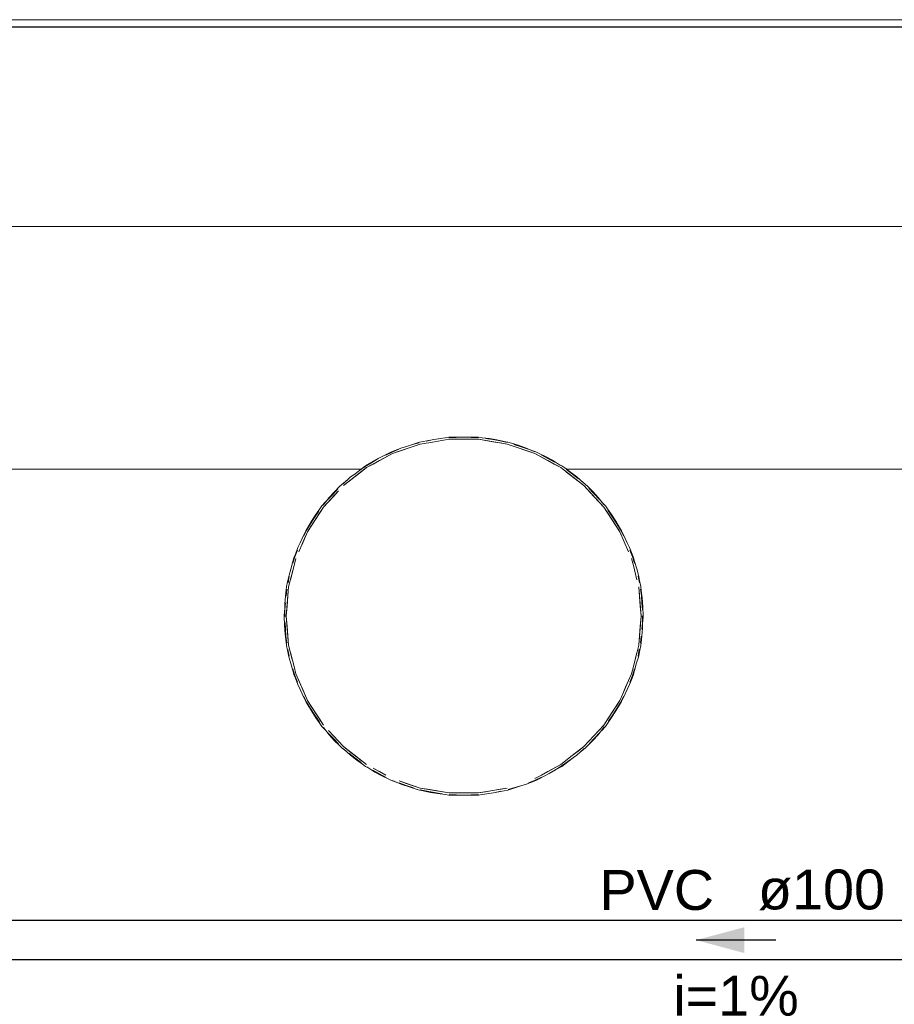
# Model space of a CAD drawing. Header units: millimetres. Extents: x 321 to 585, y -277 to 9.
# Tile 974 of 1056: x 347.47 to 351.86, y -2.27 to 2.66. Entities that reach past the tile are written whole.
import ezdxf

# ---------------------------------------------------------------- set-up
doc = ezdxf.new("R2010")
doc.units = ezdxf.units.MM
doc.header["$MEASUREMENT"] = 0
doc.linetypes.add('NULL', pattern=[0])
for name, color, linetype, lineweight in [('IFC-Elemento de mobília-Contorno', 152, 'Continuous', 5), ('IFC-Laje-Contorno', 134, 'Continuous', 5), ('IFC-Parede padrão-Contorno', 44, 'Continuous', 5), ('TQ-Condutos', 3, 'Continuous', 25), ('TQ-Sentido conduto', 9, 'Continuous', 30), ('TQ-Textos conduto', 7, 'Continuous', 9)]:
    doc.layers.add(name, color=color, linetype=linetype, lineweight=lineweight)
doc.styles.add('Arial', font='arial.ttf')

msp = doc.modelspace()

# ---------------------------------------------------------------- hatches: boundary and pattern name
at = {"layer": 'TQ-Sentido conduto', "linetype": 'Continuous'}
msp.add_hatch(color=7, dxfattribs=at).paths.add_polyline_path([(350.8633, -1.9505), (351.1047, -2.0153), (351.1047, -1.8858)])

# ---------------------------------------------------------------- linework, layer by layer
at = {"layer": 'IFC-Elemento de mobília-Contorno', "color": 7, "lineweight": 5}
for p, q in [((344.7057, 1.6276), (355.0491, 1.6276)), ((349.4414, 0.5335), (349.4756, 0.5431)), ((349.4414, 0.5335), (349.4756, 0.5431)), ((349.4415, 0.5341), (349.4772, 0.5463)), ((349.4415, 0.5341), (349.4772, 0.5463)), ((349.4417, 0.5341), (349.4772, 0.5463)), ((349.4421, 0.5343), (349.4772, 0.5463)), ((349.4421, 0.5343), (349.4772, 0.5463)), ((349.4772, 0.5463), (349.5141, 0.5525)), ((349.4772, 0.5463), (349.5141, 0.5525)), ((349.4772, 0.5463), (349.514, 0.5525)), ((349.4772, 0.5463), (349.5139, 0.5524)), ((349.4772, 0.5463), (349.5139, 0.5524)), ((349.4798, 0.5362), (349.5522, 0.5482)), ((349.5101, 0.551), (349.549, 0.5591)), ((349.5101, 0.551), (349.549, 0.5591)), ((349.5139, 0.5524), (349.549, 0.5591)), ((349.5139, 0.5524), (349.549, 0.5591)), ((349.549, 0.5591), (349.6053, 0.5683)), ((349.549, 0.5591), (349.6053, 0.5683)), ((349.5522, 0.5482), (349.6247, 0.5603)), ((349.6053, 0.5683), (349.6238, 0.5708)), ((349.6053, 0.5683), (349.6238, 0.5708)), ((349.6238, 0.5708), (349.661, 0.5708)), ((349.6238, 0.5708), (349.661, 0.5708)), ((349.6244, 0.5679), (349.6608, 0.5701)), ((349.6244, 0.5679), (349.6608, 0.5701)), ((349.6247, 0.5603), (349.7716, 0.5603)), ((349.6608, 0.5701), (349.6978, 0.571)), ((349.6608, 0.5701), (349.6978, 0.571)), ((349.661, 0.5708), (349.6978, 0.571)), ((349.661, 0.5708), (349.6978, 0.571)), ((349.6978, 0.571), (349.7349, 0.5701)), ((349.6978, 0.571), (349.7353, 0.5708)), ((349.6978, 0.571), (349.7349, 0.5701)), ((349.6978, 0.571), (349.7353, 0.5708)), ((349.7349, 0.5701), (349.7709, 0.5681)), ((349.7349, 0.5701), (349.7709, 0.5681)), ((349.7353, 0.5708), (349.7725, 0.5708)), ((349.7353, 0.5708), (349.7725, 0.5708)), ((349.7716, 0.5603), (349.844, 0.5482)), ((349.7716, 0.5603), (349.8078, 0.5543)), ((349.7716, 0.5603), (349.9165, 0.5362)), ((349.7725, 0.5708), (349.791, 0.5683)), ((349.7725, 0.5708), (349.791, 0.5683)), ((349.791, 0.5683), (349.8277, 0.5637)), ((349.791, 0.5683), (349.8277, 0.5637)), ((349.8067, 0.5643), (349.8438, 0.5587)), ((349.8067, 0.5643), (349.8438, 0.5587)), ((349.8078, 0.5543), (349.844, 0.5482)), ((349.8277, 0.5637), (349.8646, 0.5576)), ((349.8277, 0.5637), (349.8646, 0.5576)), ((349.8438, 0.5587), (349.8807, 0.5521)), ((349.8438, 0.5587), (349.8807, 0.5521)), ((349.844, 0.5482), (349.8803, 0.5422)), ((349.8646, 0.5576), (349.9009, 0.5499)), ((349.8646, 0.5576), (349.9009, 0.5499)), ((349.8807, 0.5521), (349.9155, 0.544)), ((349.8807, 0.5521), (349.9155, 0.544)), ((349.9009, 0.5499), (349.9191, 0.5463)), ((349.9009, 0.5499), (349.9191, 0.5463)), ((349.9191, 0.5463), (349.9371, 0.5408)), ((349.9191, 0.5463), (349.9371, 0.5408)), ((349.3073, 0.4811), (349.3401, 0.4961)), ((349.3073, 0.4811), (349.3401, 0.4961)), ((349.3196, 0.4896), (349.3366, 0.4981)), ((349.3196, 0.4896), (349.3366, 0.4981)), ((349.3366, 0.4981), (349.3538, 0.5045)), ((349.3366, 0.4981), (349.3538, 0.5045)), ((349.3401, 0.4961), (349.3734, 0.51)), ((349.3401, 0.4961), (349.3734, 0.51)), ((349.3408, 0.4885), (349.4798, 0.5362)), ((349.3408, 0.4885), (349.445, 0.5242)), ((349.3408, 0.4885), (349.4103, 0.5123)), ((349.3408, 0.4885), (349.3756, 0.5004)), ((349.3408, 0.4885), (349.3756, 0.5004)), ((349.3538, 0.5045), (349.3883, 0.5181)), ((349.3538, 0.5045), (349.3883, 0.5181)), ((349.3756, 0.5004), (349.4103, 0.5123)), ((349.3756, 0.5004), (349.4103, 0.5123)), ((349.3883, 0.5181), (349.4071, 0.5226)), ((349.3883, 0.5181), (349.4071, 0.5226)), ((349.4071, 0.5226), (349.4421, 0.5343)), ((349.4071, 0.5226), (349.4421, 0.5343)), ((349.4071, 0.5226), (349.4414, 0.5335)), ((349.4071, 0.5226), (349.4414, 0.5335)), ((349.4103, 0.5123), (349.4798, 0.5362)), ((349.4103, 0.5123), (349.445, 0.5242)), ((349.4103, 0.5123), (349.445, 0.5242)), ((349.445, 0.5242), (349.4798, 0.5362)), ((349.445, 0.5242), (349.4798, 0.5362)), ((349.8803, 0.5422), (349.9165, 0.5362)), ((349.9165, 0.5362), (349.986, 0.5123)), ((349.9165, 0.5362), (349.9512, 0.5242)), ((349.9165, 0.5362), (349.9512, 0.5242)), ((349.9165, 0.5362), (350.0555, 0.4885)), ((349.9165, 0.5362), (350.0207, 0.5004)), ((349.9371, 0.5408), (349.9717, 0.5304)), ((349.9371, 0.5408), (349.9717, 0.5304)), ((349.9499, 0.5348), (349.986, 0.523)), ((349.9499, 0.5348), (349.986, 0.523)), ((349.9512, 0.5242), (350.0207, 0.5004)), ((349.9512, 0.5242), (349.986, 0.5123)), ((349.9717, 0.5304), (350.0079, 0.5181)), ((349.9717, 0.5304), (350.0079, 0.5181)), ((349.986, 0.523), (350.0216, 0.5104)), ((349.986, 0.523), (350.0216, 0.5104)), ((349.986, 0.5123), (350.0207, 0.5004)), ((350.0079, 0.5181), (350.0543, 0.4977)), ((350.0079, 0.5181), (350.0543, 0.4977)), ((350.0207, 0.5004), (350.0555, 0.4885)), ((350.0315, 0.5077), (350.0597, 0.4981)), ((350.0315, 0.5077), (350.0597, 0.4981)), ((350.0315, 0.5077), (350.0597, 0.4981)), ((350.0316, 0.5077), (350.0597, 0.4981)), ((350.0316, 0.5077), (350.0597, 0.4981)), ((350.0597, 0.4981), (350.0765, 0.4897)), ((350.0597, 0.4981), (350.0765, 0.4897)), ((349.2059, 0.4273), (349.2387, 0.445)), ((349.2059, 0.4273), (349.2386, 0.445)), ((349.2059, 0.4273), (349.2386, 0.445)), ((349.2059, 0.4273), (349.2387, 0.445)), ((349.2059, 0.4273), (349.2386, 0.445)), ((349.2116, 0.4185), (349.3408, 0.4885)), ((349.2335, 0.4413), (349.27, 0.4637)), ((349.2335, 0.4413), (349.27, 0.4637)), ((349.2386, 0.445), (349.27, 0.4637)), ((349.2386, 0.445), (349.27, 0.4637)), ((349.2439, 0.436), (349.3085, 0.471)), ((349.2439, 0.436), (349.2762, 0.4535)), ((349.2439, 0.436), (349.2762, 0.4535)), ((349.27, 0.4637), (349.3196, 0.4896)), ((349.27, 0.4637), (349.3196, 0.4896)), ((349.2762, 0.4535), (349.3085, 0.471)), ((349.2762, 0.4535), (349.3085, 0.471)), ((349.3085, 0.471), (349.3408, 0.4885)), ((350.0555, 0.4885), (350.1847, 0.4185)), ((350.0555, 0.4885), (350.1201, 0.4535)), ((350.0555, 0.4885), (350.0878, 0.471)), ((350.0765, 0.4897), (350.1084, 0.474)), ((350.0765, 0.4897), (350.1084, 0.474)), ((350.0864, 0.4824), (350.1205, 0.4646)), ((350.0864, 0.4824), (350.1205, 0.4646)), ((350.0878, 0.471), (350.1524, 0.436)), ((350.0878, 0.471), (350.1201, 0.4535)), ((350.0878, 0.471), (350.1201, 0.4535)), ((350.1084, 0.474), (350.1428, 0.4555)), ((350.1084, 0.474), (350.1428, 0.4555)), ((350.1201, 0.4535), (350.1524, 0.436)), ((350.1201, 0.4535), (350.1524, 0.436)), ((350.1205, 0.4646), (350.1538, 0.4464)), ((350.1205, 0.4646), (350.1538, 0.4464)), ((350.1428, 0.4555), (350.1837, 0.4289)), ((350.1428, 0.4555), (350.1837, 0.4289)), ((347.0165, 0.4103), (349.184, 0.4103)), ((347.0165, 0.4103), (349.1841, 0.4103)), ((349.0957, 0.3283), (349.2116, 0.4185)), ((349.1474, 0.3825), (349.1767, 0.4046)), ((349.1474, 0.3825), (349.1766, 0.4045)), ((349.1474, 0.3825), (349.1754, 0.4033)), ((349.1474, 0.3825), (349.1754, 0.4033)), ((349.1537, 0.3734), (349.2116, 0.4185)), ((349.1537, 0.3734), (349.1826, 0.396)), ((349.1754, 0.4033), (349.2041, 0.4233)), ((349.1754, 0.4033), (349.2041, 0.4233)), ((349.1766, 0.4045), (349.2059, 0.4273)), ((349.1766, 0.4045), (349.2059, 0.4273)), ((349.1826, 0.396), (349.2116, 0.4185)), ((349.2041, 0.4233), (349.2335, 0.4413)), ((349.2041, 0.4233), (349.2335, 0.4413)), ((349.2116, 0.4185), (349.2439, 0.436)), ((350.1524, 0.436), (350.1847, 0.4185)), ((350.1649, 0.4411), (350.1904, 0.4273)), ((350.1649, 0.4411), (350.1904, 0.4273)), ((350.1649, 0.4411), (350.1904, 0.4273)), ((350.1649, 0.4411), (350.1904, 0.4273)), ((350.1649, 0.4411), (350.1904, 0.4273)), ((350.1847, 0.4185), (350.2426, 0.3734)), ((350.1847, 0.4185), (350.2716, 0.3509)), ((350.1847, 0.4185), (350.3006, 0.3283)), ((350.1904, 0.4273), (350.2053, 0.4165)), ((350.1904, 0.4273), (350.2053, 0.4165)), ((350.2053, 0.4165), (350.2339, 0.3959)), ((350.2053, 0.4165), (350.2339, 0.3959)), ((350.2127, 0.4085), (350.2437, 0.385)), ((350.2127, 0.4085), (350.2437, 0.385)), ((350.2136, 0.396), (350.2716, 0.3509)), ((350.2136, 0.396), (350.2426, 0.3734)), ((350.2139, 0.4103), (352.584, 0.4103)), ((350.2139, 0.4103), (352.5841, 0.4103)), ((350.2339, 0.3959), (350.2655, 0.3716)), ((350.2339, 0.3959), (350.2655, 0.3716)), ((349.0886, 0.336), (349.1123, 0.3545)), ((349.0886, 0.336), (349.1123, 0.3545)), ((349.0937, 0.3373), (349.1308, 0.3716)), ((349.0937, 0.3373), (349.1308, 0.3716)), ((349.0957, 0.3283), (349.1537, 0.3734)), ((349.0957, 0.3283), (349.1247, 0.3509)), ((349.1247, 0.3509), (349.1537, 0.3734)), ((349.1308, 0.3716), (349.1474, 0.3825)), ((349.1308, 0.3716), (349.1474, 0.3825)), ((350.2426, 0.3734), (350.2716, 0.3509)), ((350.2437, 0.385), (350.2738, 0.3616)), ((350.2437, 0.385), (350.2738, 0.3616)), ((350.2655, 0.3716), (350.3002, 0.3398)), ((350.2655, 0.3716), (350.3002, 0.3398)), ((350.2716, 0.3509), (350.3006, 0.3283)), ((350.2853, 0.3534), (350.3077, 0.336)), ((350.2853, 0.3534), (350.3077, 0.336)), ((348.9962, 0.2202), (349.0708, 0.3013)), ((349.0211, 0.2472), (349.0708, 0.3013)), ((349.0236, 0.2686), (349.0505, 0.2975)), ((349.0236, 0.2686), (349.0505, 0.2975)), ((349.0416, 0.2842), (349.0681, 0.3121)), ((349.0416, 0.2842), (349.0681, 0.3121)), ((349.0459, 0.2743), (349.0708, 0.3013)), ((349.0459, 0.2743), (349.0708, 0.3013)), ((349.0505, 0.2975), (349.0757, 0.3229)), ((349.0505, 0.2975), (349.0757, 0.3229)), ((349.0757, 0.3229), (349.0886, 0.336)), ((349.0757, 0.3229), (349.0886, 0.336)), ((350.3006, 0.3283), (350.4001, 0.2202)), ((350.3006, 0.3283), (350.3503, 0.2743)), ((350.3006, 0.3283), (350.3752, 0.2472)), ((350.3077, 0.336), (350.3203, 0.3232)), ((350.3077, 0.336), (350.3203, 0.3232)), ((350.3203, 0.3232), (350.345, 0.2983)), ((350.3203, 0.3232), (350.345, 0.2983)), ((350.3253, 0.315), (350.3523, 0.2864)), ((350.3253, 0.315), (350.3523, 0.2864)), ((350.3255, 0.3013), (350.3752, 0.2472)), ((350.3255, 0.3013), (350.3503, 0.2743)), ((350.345, 0.2983), (350.3727, 0.2686)), ((350.345, 0.2983), (350.3727, 0.2686)), ((348.9879, 0.2267), (349.008, 0.2485)), ((348.9879, 0.2267), (349.008, 0.2485)), ((348.9879, 0.2267), (349.008, 0.2485)), ((348.9879, 0.2267), (349.008, 0.2485)), ((348.9934, 0.2297), (349.0236, 0.2686)), ((348.9934, 0.2297), (349.0236, 0.2686)), ((348.9962, 0.2202), (349.0459, 0.2743)), ((349.0162, 0.2565), (349.0416, 0.2842)), ((349.0162, 0.2565), (349.0416, 0.2842)), ((349.0211, 0.2472), (349.0459, 0.2743)), ((350.3503, 0.2743), (350.3752, 0.2472)), ((350.3503, 0.2743), (350.3752, 0.2472)), ((350.3523, 0.2864), (350.3784, 0.2583)), ((350.3523, 0.2864), (350.3784, 0.2583)), ((350.3727, 0.2686), (350.4006, 0.233)), ((350.3727, 0.2686), (350.4006, 0.233)), ((350.3752, 0.2472), (350.4001, 0.2202)), ((350.3895, 0.2471), (350.4084, 0.2267)), ((350.3895, 0.2471), (350.4084, 0.2267)), ((350.3896, 0.2471), (350.4084, 0.2267)), ((350.3896, 0.2471), (350.4084, 0.2267)), ((348.9158, 0.0972), (348.9962, 0.2202)), ((348.9506, 0.1685), (348.9723, 0.2006)), ((348.9506, 0.1685), (348.9723, 0.2006)), ((348.957, 0.1829), (348.9777, 0.212)), ((348.957, 0.1829), (348.9777, 0.212)), ((348.9761, 0.1895), (348.9962, 0.2202)), ((348.9777, 0.212), (348.9879, 0.2267)), ((348.9777, 0.212), (348.9879, 0.2267)), ((350.4001, 0.2202), (350.4202, 0.1895)), ((350.4001, 0.2202), (350.4603, 0.128)), ((350.4001, 0.2202), (350.4804, 0.0972)), ((350.4084, 0.2267), (350.4183, 0.2124)), ((350.4084, 0.2267), (350.4183, 0.2124)), ((350.4183, 0.2124), (350.4385, 0.1839)), ((350.4183, 0.2124), (350.4385, 0.1839)), ((350.4213, 0.2043), (350.4443, 0.1698)), ((350.4213, 0.2043), (350.4443, 0.1698)), ((348.9158, 0.0972), (348.9761, 0.1895)), ((348.9168, 0.1189), (348.9349, 0.1495)), ((348.9168, 0.1189), (348.9349, 0.1495)), ((348.9301, 0.137), (348.9506, 0.1685)), ((348.9301, 0.137), (348.9506, 0.1685)), ((348.9349, 0.1495), (348.957, 0.1829)), ((348.9349, 0.1495), (348.957, 0.1829)), ((348.956, 0.1587), (348.9761, 0.1895)), ((350.4202, 0.1895), (350.4603, 0.128)), ((350.4202, 0.1895), (350.4403, 0.1587)), ((350.4202, 0.1895), (350.4403, 0.1587)), ((350.4385, 0.1839), (350.4614, 0.1495)), ((350.4385, 0.1839), (350.4614, 0.1495)), ((350.4403, 0.1587), (350.4603, 0.128)), ((350.4443, 0.1698), (350.4662, 0.137)), ((350.4443, 0.1698), (350.4662, 0.137)), ((350.4614, 0.1495), (350.4794, 0.1189)), ((350.4614, 0.1495), (350.4794, 0.1189)), ((348.8961, 0.075), (348.9126, 0.1061)), ((348.8961, 0.075), (348.9126, 0.1061)), ((348.8981, 0.0846), (348.9066, 0.1022)), ((348.8981, 0.0846), (348.9066, 0.1022)), ((348.9066, 0.1022), (348.9168, 0.1189)), ((348.9066, 0.1022), (348.9168, 0.1189)), ((348.9126, 0.1061), (348.9301, 0.137)), ((348.9126, 0.1061), (348.9301, 0.137)), ((348.9158, 0.0972), (348.9359, 0.128)), ((350.4603, 0.128), (350.4804, 0.0972)), ((350.4662, 0.137), (350.4837, 0.1061)), ((350.4662, 0.137), (350.4837, 0.1061)), ((350.4794, 0.1189), (350.4897, 0.1022)), ((350.4794, 0.1189), (350.4897, 0.1022)), ((350.4837, 0.1061), (350.5002, 0.075)), ((350.4837, 0.1061), (350.5002, 0.075)), ((350.4897, 0.1022), (350.4981, 0.0846)), ((350.4897, 0.1022), (350.4981, 0.0846)), ((348.8716, -0.0037), (348.9011, 0.0636)), ((348.8793, 0.0415), (348.8981, 0.0846)), ((348.8793, 0.0415), (348.8981, 0.0846)), ((348.8863, 0.03), (348.9158, 0.0972)), ((348.9011, 0.0636), (348.9158, 0.0972)), ((350.4804, 0.0972), (350.5247, -0.0037)), ((350.4981, 0.0846), (350.5169, 0.0415)), ((350.4981, 0.0846), (350.5169, 0.0415)), ((348.8525, -0.0282), (348.8646, 0.0051)), ((348.8525, -0.0282), (348.8646, 0.0051)), ((348.8544, -0.0155), (348.8671, 0.0175)), ((348.8544, -0.0155), (348.8671, 0.0175)), ((348.8671, 0.0175), (348.8793, 0.0415)), ((348.8671, 0.0175), (348.8793, 0.0415)), ((350.5169, 0.0415), (350.5292, 0.0175)), ((350.5169, 0.0415), (350.5292, 0.0175)), ((350.5292, 0.0175), (350.5419, -0.0155)), ((350.5292, 0.0175), (350.5419, -0.0155)), ((350.5317, 0.0051), (350.5438, -0.0282)), ((350.5317, 0.0051), (350.5438, -0.0282)), ((348.8414, -0.0614), (348.8525, -0.0282)), ((348.8414, -0.0614), (348.8525, -0.0282)), ((348.8414, -0.0528), (348.8469, -0.0339)), ((348.8414, -0.0528), (348.8469, -0.0339)), ((348.8469, -0.0339), (348.8544, -0.0155)), ((348.8469, -0.0339), (348.8544, -0.0155)), ((348.8478, -0.0729), (348.8568, -0.0373)), ((348.8478, -0.0729), (348.8568, -0.0373)), ((350.5394, -0.0373), (350.5485, -0.0729)), ((350.5419, -0.0155), (350.5494, -0.0339)), ((350.5419, -0.0155), (350.5494, -0.0339)), ((350.5438, -0.0282), (350.5549, -0.0614)), ((350.5438, -0.0282), (350.5549, -0.0614)), ((350.5494, -0.0339), (350.5549, -0.0528)), ((350.5494, -0.0339), (350.5549, -0.0528)), ((348.8208, -0.1797), (348.8478, -0.0729)), ((348.8227, -0.1209), (348.8312, -0.0915)), ((348.8227, -0.1209), (348.8312, -0.0915)), ((348.8298, -0.1441), (348.8478, -0.0729)), ((348.8312, -0.0915), (348.8414, -0.0528)), ((348.8312, -0.0915), (348.8414, -0.0528)), ((350.5485, -0.0729), (350.5665, -0.1441)), ((350.5549, -0.0528), (350.5652, -0.0891)), ((350.5549, -0.0528), (350.5652, -0.0891)), ((350.5652, -0.0891), (350.5738, -0.1214)), ((350.5652, -0.0891), (350.5738, -0.1214)), ((348.8159, -0.1546), (348.8227, -0.1209)), ((348.8159, -0.1546), (348.8227, -0.1209)), ((348.8179, -0.1597), (348.8241, -0.1257)), ((348.8179, -0.1597), (348.8241, -0.1257)), ((350.5721, -0.1257), (350.5788, -0.1587)), ((350.5721, -0.1257), (350.5788, -0.1587)), ((350.5738, -0.1214), (350.5808, -0.1554)), ((350.5738, -0.1214), (350.5808, -0.1554)), ((348.8054, -0.2256), (348.8087, -0.1937)), ((348.8054, -0.2256), (348.8087, -0.1937)), ((348.8086, -0.3261), (348.8208, -0.1797)), ((348.8087, -0.1937), (348.8104, -0.178)), ((348.8087, -0.1937), (348.8104, -0.178)), ((348.8088, -0.2254), (348.8116, -0.1907)), ((348.8088, -0.2254), (348.8116, -0.1907)), ((348.8104, -0.178), (348.8159, -0.1546)), ((348.8104, -0.178), (348.8159, -0.1546)), ((348.817, -0.225), (348.8208, -0.1797)), ((350.5755, -0.1797), (350.5835, -0.2756)), ((350.5755, -0.1797), (350.5793, -0.225)), ((350.5755, -0.1797), (350.5876, -0.3261)), ((350.5755, -0.1797), (350.5835, -0.2756)), ((350.5755, -0.1797), (350.5793, -0.225)), ((350.5808, -0.1554), (350.5859, -0.178)), ((350.5808, -0.1554), (350.5859, -0.178)), ((350.5847, -0.1907), (350.5889, -0.2252)), ((350.5847, -0.1907), (350.5889, -0.2252)), ((350.5859, -0.178), (350.5882, -0.1977)), ((350.5859, -0.178), (350.5882, -0.1977)), ((348.8012, -0.2654), (348.8054, -0.2256)), ((348.8012, -0.2654), (348.8054, -0.2256)), ((348.8128, -0.2756), (348.817, -0.225)), ((350.5793, -0.225), (350.5835, -0.2756)), ((350.5793, -0.225), (350.5835, -0.2756)), ((350.5882, -0.1977), (350.5924, -0.2352)), ((350.5882, -0.1977), (350.5924, -0.2352)), ((350.5889, -0.2252), (350.5916, -0.2599)), ((350.5889, -0.2252), (350.5916, -0.2599)), ((350.5924, -0.2352), (350.5959, -0.2802)), ((350.5924, -0.2352), (350.5959, -0.2802)), ((348.7996, -0.3261), (348.8012, -0.2654)), ((348.7996, -0.3261), (348.8012, -0.2654)), ((348.8011, -0.3261), (348.8018, -0.2913)), ((348.8011, -0.3261), (348.8018, -0.2913)), ((348.8018, -0.2913), (348.8047, -0.2599)), ((348.8018, -0.2913), (348.8047, -0.2599)), ((348.8086, -0.3261), (348.8128, -0.2756)), ((350.5835, -0.2756), (350.5876, -0.3261)), ((350.5916, -0.2599), (350.5936, -0.2943)), ((350.5916, -0.2599), (350.5936, -0.2943)), ((350.5959, -0.2802), (350.5981, -0.3261)), ((350.5959, -0.2802), (350.5981, -0.3261)), ((348.7981, -0.3261), (348.8003, -0.2997)), ((348.7981, -0.3261), (348.8003, -0.2997)), ((348.7981, -0.3261), (348.8003, -0.2997)), ((348.7981, -0.3261), (348.8003, -0.2997)), ((348.7981, -0.3261), (348.8003, -0.2997)), ((348.7981, -0.3261), (348.8003, -0.372)), ((348.7981, -0.3261), (348.8011, -0.3261)), ((348.7981, -0.3261), (348.8003, -0.372)), ((348.7996, -0.3261), (348.8011, -0.3261)), ((348.8011, -0.3261), (348.8086, -0.3261)), ((348.8049, -0.3261), (348.8086, -0.3261)), ((348.8086, -0.3261), (348.8208, -0.4725)), ((348.8086, -0.3261), (348.8128, -0.3767)), ((350.5755, -0.4725), (350.5876, -0.3261)), ((350.5793, -0.4273), (350.5876, -0.3261)), ((350.5835, -0.3767), (350.5876, -0.3261)), ((350.5876, -0.3261), (350.5914, -0.3261)), ((350.5876, -0.3261), (350.5952, -0.3261)), ((350.5945, -0.361), (350.5952, -0.3261)), ((350.5945, -0.361), (350.5952, -0.3261)), ((350.595, -0.3868), (350.5967, -0.3261)), ((350.595, -0.3868), (350.5967, -0.3261)), ((350.596, -0.3525), (350.5981, -0.3261)), ((350.596, -0.3525), (350.5981, -0.3261)), ((348.8003, -0.372), (348.8038, -0.4171)), ((348.8003, -0.372), (348.8038, -0.4171)), ((348.8026, -0.3579), (348.8047, -0.3924)), ((348.8026, -0.3579), (348.8047, -0.3924)), ((348.8047, -0.3924), (348.8074, -0.4271)), ((348.8047, -0.3924), (348.8074, -0.4271)), ((348.8128, -0.3767), (348.8208, -0.4725)), ((348.8128, -0.3767), (348.817, -0.4273)), ((348.8128, -0.3767), (348.817, -0.4273)), ((350.5755, -0.4725), (350.5835, -0.3767)), ((350.5793, -0.4273), (350.5835, -0.3767)), ((350.5793, -0.4273), (350.5835, -0.3767)), ((350.5909, -0.4266), (350.595, -0.3868)), ((350.5909, -0.4266), (350.595, -0.3868)), ((350.5916, -0.3924), (350.5945, -0.361)), ((350.5916, -0.3924), (350.5945, -0.361)), ((348.8038, -0.4171), (348.8081, -0.4546)), ((348.8038, -0.4171), (348.8081, -0.4546)), ((348.8074, -0.4271), (348.8116, -0.4615)), ((348.8074, -0.4271), (348.8116, -0.4615)), ((348.817, -0.4273), (348.8208, -0.4725)), ((348.817, -0.4273), (348.8208, -0.4725)), ((350.5755, -0.4725), (350.5793, -0.4273)), ((350.5755, -0.4725), (350.5793, -0.4273)), ((350.5847, -0.4615), (350.5875, -0.4269)), ((350.5847, -0.4615), (350.5875, -0.4269)), ((350.5876, -0.4586), (350.5909, -0.4266)), ((350.5876, -0.4586), (350.5909, -0.4266)), ((348.8081, -0.4546), (348.8104, -0.4743)), ((348.8081, -0.4546), (348.8104, -0.4743)), ((348.8104, -0.4743), (348.8155, -0.4969)), ((348.8104, -0.4743), (348.8155, -0.4969)), ((348.8175, -0.4936), (348.8241, -0.5266)), ((348.8175, -0.4936), (348.8241, -0.5266)), ((348.8208, -0.4725), (348.8388, -0.5438)), ((350.5485, -0.5794), (350.5755, -0.4725)), ((350.5721, -0.5266), (350.5784, -0.4925)), ((350.5721, -0.5266), (350.5784, -0.4925)), ((350.5803, -0.4976), (350.5859, -0.4743)), ((350.5803, -0.4976), (350.5859, -0.4743)), ((350.5859, -0.4743), (350.5876, -0.4586)), ((350.5859, -0.4743), (350.5876, -0.4586)), ((348.8155, -0.4969), (348.8225, -0.5308)), ((348.8155, -0.4969), (348.8225, -0.5308)), ((348.8225, -0.5308), (348.8311, -0.5632)), ((348.8225, -0.5308), (348.8311, -0.5632)), ((348.8298, -0.5081), (348.8478, -0.5794)), ((350.5485, -0.5794), (350.5665, -0.5081)), ((350.565, -0.5608), (350.5736, -0.5314)), ((350.565, -0.5608), (350.5736, -0.5314)), ((350.5736, -0.5314), (350.5803, -0.4976)), ((350.5736, -0.5314), (350.5803, -0.4976)), ((348.8311, -0.5632), (348.8414, -0.5994)), ((348.8311, -0.5632), (348.8414, -0.5994)), ((348.8414, -0.5909), (348.8525, -0.6241)), ((348.8414, -0.5909), (348.8525, -0.6241)), ((348.8478, -0.5794), (348.8568, -0.615)), ((348.8478, -0.5794), (348.8568, -0.615)), ((350.5394, -0.615), (350.5485, -0.5794)), ((350.5394, -0.615), (350.5485, -0.5794)), ((350.5438, -0.6241), (350.5549, -0.5909)), ((350.5438, -0.6241), (350.5549, -0.5909)), ((350.5549, -0.5994), (350.565, -0.5608)), ((350.5549, -0.5994), (350.565, -0.5608)), ((348.8414, -0.5994), (348.8469, -0.6184)), ((348.8414, -0.5994), (348.8469, -0.6184)), ((348.8469, -0.6184), (348.8544, -0.6367)), ((348.8469, -0.6184), (348.8544, -0.6367)), ((348.8525, -0.6241), (348.8646, -0.6573)), ((348.8525, -0.6241), (348.8646, -0.6573)), ((348.8544, -0.6367), (348.8671, -0.6698)), ((348.8544, -0.6367), (348.8671, -0.6698)), ((348.8568, -0.615), (348.9158, -0.7495)), ((348.8568, -0.615), (348.8716, -0.6486)), ((350.5099, -0.6822), (350.5394, -0.615)), ((350.5247, -0.6486), (350.5394, -0.615)), ((350.5292, -0.6698), (350.5419, -0.6367)), ((350.5292, -0.6698), (350.5419, -0.6367)), ((350.5317, -0.6573), (350.5438, -0.6241)), ((350.5317, -0.6573), (350.5438, -0.6241)), ((350.5419, -0.6367), (350.5494, -0.6184)), ((350.5419, -0.6367), (350.5494, -0.6184)), ((350.5494, -0.6184), (350.5549, -0.5994)), ((350.5494, -0.6184), (350.5549, -0.5994)), ((348.8671, -0.6698), (348.8793, -0.6937)), ((348.8671, -0.6698), (348.8793, -0.6937)), ((348.8716, -0.6486), (348.9158, -0.7495)), ((348.8863, -0.6822), (348.9158, -0.7495)), ((350.4952, -0.7159), (350.5247, -0.6486)), ((350.4952, -0.7159), (350.5099, -0.6822)), ((350.5169, -0.6937), (350.5292, -0.6698)), ((350.5169, -0.6937), (350.5292, -0.6698)), ((348.8793, -0.6937), (348.8981, -0.7368)), ((348.8793, -0.6937), (348.8981, -0.7368)), ((348.8961, -0.7273), (348.9126, -0.7584)), ((348.8961, -0.7273), (348.9126, -0.7584)), ((348.8981, -0.7368), (348.9066, -0.7545)), ((348.8981, -0.7368), (348.9066, -0.7545)), ((350.4804, -0.7495), (350.4952, -0.7159)), ((350.4837, -0.7584), (350.5002, -0.7273)), ((350.4837, -0.7584), (350.5002, -0.7273)), ((350.4897, -0.7545), (350.4981, -0.7368)), ((350.4897, -0.7545), (350.4981, -0.7368)), ((350.4981, -0.7368), (350.5169, -0.6937)), ((350.4981, -0.7368), (350.5169, -0.6937)), ((348.9066, -0.7545), (348.9168, -0.7711)), ((348.9066, -0.7545), (348.9168, -0.7711)), ((348.9126, -0.7584), (348.9301, -0.7893)), ((348.9126, -0.7584), (348.9301, -0.7893)), ((348.9158, -0.7495), (348.9962, -0.8725)), ((348.9158, -0.7495), (348.9359, -0.7802)), ((348.9168, -0.7711), (348.9349, -0.8018)), ((348.9168, -0.7711), (348.9349, -0.8018)), ((348.9301, -0.7893), (348.952, -0.8221)), ((348.9301, -0.7893), (348.952, -0.8221)), ((348.9359, -0.7802), (348.9962, -0.8725)), ((350.4001, -0.8725), (350.4804, -0.7495)), ((350.4202, -0.8417), (350.4804, -0.7495)), ((350.4456, -0.8208), (350.4662, -0.7893)), ((350.4456, -0.8208), (350.4662, -0.7893)), ((350.4603, -0.7802), (350.4804, -0.7495)), ((350.4614, -0.8018), (350.4794, -0.7711)), ((350.4614, -0.8018), (350.4794, -0.7711)), ((350.4662, -0.7893), (350.4837, -0.7584)), ((350.4662, -0.7893), (350.4837, -0.7584)), ((350.4794, -0.7711), (350.4897, -0.7545)), ((350.4794, -0.7711), (350.4897, -0.7545)), ((348.9349, -0.8018), (348.9577, -0.8362)), ((348.9349, -0.8018), (348.9577, -0.8362)), ((348.952, -0.8221), (348.975, -0.8566)), ((348.952, -0.8221), (348.975, -0.8566)), ((348.956, -0.811), (348.9761, -0.8417)), ((348.9577, -0.8362), (348.9779, -0.8647)), ((348.9577, -0.8362), (348.9779, -0.8647)), ((350.4001, -0.8725), (350.4403, -0.811)), ((350.4186, -0.8643), (350.4393, -0.8352)), ((350.4186, -0.8643), (350.4393, -0.8352)), ((350.4202, -0.8417), (350.4403, -0.811)), ((350.4202, -0.8417), (350.4403, -0.811)), ((350.4239, -0.8529), (350.4456, -0.8208)), ((350.4239, -0.8529), (350.4456, -0.8208)), ((350.4393, -0.8352), (350.4614, -0.8018)), ((350.4393, -0.8352), (350.4614, -0.8018)), ((348.9761, -0.8417), (348.9962, -0.8725)), ((348.9779, -0.8647), (348.9879, -0.8789)), ((348.9779, -0.8647), (348.9879, -0.8789)), ((348.9879, -0.8789), (349.0067, -0.8994)), ((348.9879, -0.8789), (349.0067, -0.8994)), ((348.9879, -0.8789), (349.0067, -0.8994)), ((348.9879, -0.8789), (349.0067, -0.8994)), ((348.9957, -0.8853), (349.0236, -0.9208)), ((348.9957, -0.8853), (349.0236, -0.9208)), ((350.3255, -0.9535), (350.4001, -0.8725)), ((350.3503, -0.9265), (350.4001, -0.8725)), ((350.3727, -0.9209), (350.4028, -0.882)), ((350.3727, -0.9209), (350.4028, -0.882)), ((350.3752, -0.8995), (350.4001, -0.8725)), ((350.3883, -0.9008), (350.4084, -0.8789)), ((350.3883, -0.9007), (350.4084, -0.8789)), ((350.3883, -0.9007), (350.4084, -0.8789)), ((350.3883, -0.9008), (350.4084, -0.8789)), ((350.4001, -0.8725), (350.4202, -0.8417)), ((350.4001, -0.8725), (350.4202, -0.8417)), ((350.4084, -0.8789), (350.4186, -0.8643)), ((350.4084, -0.8789), (350.4186, -0.8643)), ((349.0179, -0.9106), (349.044, -0.9387)), ((349.0179, -0.9106), (349.044, -0.9387)), ((349.0211, -0.8995), (349.0957, -0.9806)), ((349.0211, -0.8995), (349.0459, -0.9265)), ((349.0236, -0.9208), (349.0513, -0.9506)), ((349.0236, -0.9208), (349.0513, -0.9506)), ((349.0459, -0.9265), (349.0957, -0.9806)), ((350.3006, -0.9806), (350.3503, -0.9265)), ((350.3255, -0.9535), (350.3752, -0.8995)), ((350.3255, -0.9535), (350.3503, -0.9265)), ((350.3282, -0.9644), (350.3547, -0.9365)), ((350.3282, -0.9644), (350.3547, -0.9365)), ((350.3458, -0.9498), (350.3727, -0.9209)), ((350.3458, -0.9498), (350.3727, -0.9209)), ((350.3547, -0.9365), (350.3801, -0.9088)), ((350.3547, -0.9365), (350.3801, -0.9088)), ((349.044, -0.9387), (349.071, -0.9672)), ((349.044, -0.9387), (349.071, -0.9672)), ((349.0513, -0.9506), (349.076, -0.9755)), ((349.0513, -0.9506), (349.076, -0.9755)), ((349.076, -0.9755), (349.0886, -0.9883)), ((349.076, -0.9755), (349.0886, -0.9883)), ((349.0957, -0.9806), (349.2116, -1.0708)), ((349.0957, -0.9806), (349.1247, -1.0031)), ((350.2426, -1.0257), (350.3006, -0.9806)), ((350.2716, -1.0031), (350.3006, -0.9806)), ((350.3077, -0.9883), (350.3206, -0.9752)), ((350.3077, -0.9883), (350.3206, -0.9752)), ((350.3206, -0.9752), (350.3458, -0.9498)), ((350.3206, -0.9752), (350.3458, -0.9498)), ((349.0886, -0.9883), (349.111, -1.0057)), ((349.0886, -0.9883), (349.111, -1.0057)), ((349.0961, -0.9921), (349.1308, -1.0238)), ((349.0961, -0.9921), (349.1308, -1.0238)), ((349.1225, -1.0138), (349.1526, -1.0373)), ((349.1225, -1.0138), (349.1526, -1.0373)), ((349.1247, -1.0031), (349.1826, -1.0482)), ((349.1247, -1.0031), (349.1537, -1.0257)), ((349.1247, -1.0031), (349.2116, -1.0708)), ((349.1247, -1.0031), (349.1537, -1.0257)), ((349.1308, -1.0238), (349.1624, -1.0482)), ((349.1308, -1.0238), (349.1624, -1.0482)), ((349.1537, -1.0257), (349.1826, -1.0482)), ((349.1537, -1.0257), (349.1826, -1.0482)), ((350.1847, -1.0708), (350.2426, -1.0257)), ((350.2197, -1.0568), (350.2488, -1.0347)), ((350.2197, -1.0568), (350.2488, -1.0347)), ((350.2209, -1.0556), (350.2488, -1.0347)), ((350.2209, -1.0556), (350.2488, -1.0347)), ((350.2426, -1.0257), (350.2716, -1.0031)), ((350.2488, -1.0347), (350.2655, -1.0238)), ((350.2488, -1.0347), (350.2655, -1.0238)), ((350.2655, -1.0238), (350.3025, -0.9896)), ((350.2655, -1.0238), (350.3025, -0.9896)), ((350.284, -1.0067), (350.3077, -0.9883)), ((350.284, -1.0067), (350.3077, -0.9883)), ((349.1526, -1.0373), (349.1836, -1.0607)), ((349.1526, -1.0373), (349.1836, -1.0607)), ((349.1624, -1.0482), (349.191, -1.0688)), ((349.1624, -1.0482), (349.191, -1.0688)), ((349.1826, -1.0482), (349.2116, -1.0708)), ((349.191, -1.0688), (349.2059, -1.0796)), ((349.191, -1.0688), (349.2059, -1.0796)), ((349.2059, -1.0796), (349.2314, -1.0934)), ((349.2059, -1.0796), (349.2314, -1.0934)), ((349.2059, -1.0796), (349.2314, -1.0934)), ((349.2126, -1.0811), (349.2535, -1.1078)), ((349.2126, -1.0811), (349.2535, -1.1078)), ((350.0878, -1.1232), (350.1847, -1.0708)), ((350.1201, -1.1058), (350.1847, -1.0708)), ((350.1577, -1.0973), (350.1904, -1.0796)), ((350.1577, -1.0973), (350.1904, -1.0796)), ((350.1577, -1.0973), (350.1904, -1.0796)), ((350.1628, -1.0936), (350.1921, -1.0755)), ((350.1628, -1.0936), (350.1921, -1.0755)), ((350.1904, -1.0796), (350.2197, -1.0567)), ((350.1904, -1.0796), (350.2197, -1.0568)), ((350.1904, -1.0796), (350.2197, -1.0568)), ((350.1921, -1.0755), (350.2209, -1.0556)), ((350.1921, -1.0755), (350.2209, -1.0556)), ((349.2425, -1.0987), (349.2758, -1.1169)), ((349.2425, -1.0987), (349.2758, -1.1169)), ((349.2439, -1.0883), (349.2762, -1.1058)), ((349.2439, -1.0883), (349.3085, -1.1232)), ((349.2535, -1.1078), (349.2879, -1.1262)), ((349.2535, -1.1078), (349.2879, -1.1262)), ((349.2758, -1.1169), (349.3099, -1.1347)), ((349.2758, -1.1169), (349.3099, -1.1347)), ((349.2762, -1.1058), (349.3085, -1.1232)), ((349.2879, -1.1262), (349.3198, -1.1419)), ((349.2879, -1.1262), (349.3198, -1.1419)), ((350.0555, -1.1407), (350.0878, -1.1232)), ((350.0555, -1.1407), (350.0878, -1.1232)), ((350.0562, -1.1484), (350.089, -1.1334)), ((350.0562, -1.1484), (350.089, -1.1334)), ((350.0767, -1.1418), (350.1263, -1.116)), ((350.0767, -1.1418), (350.1263, -1.116)), ((350.0878, -1.1232), (350.1524, -1.0883)), ((350.0878, -1.1232), (350.1201, -1.1058)), ((350.1263, -1.116), (350.1628, -1.0936)), ((350.1263, -1.116), (350.1628, -1.0936)), ((350.1263, -1.116), (350.1577, -1.0973)), ((350.1263, -1.116), (350.1577, -1.0973)), ((349.3198, -1.1419), (349.3366, -1.1503)), ((349.3198, -1.1419), (349.3366, -1.1503)), ((349.3366, -1.1503), (349.3648, -1.16)), ((349.3366, -1.1503), (349.3647, -1.16)), ((349.3366, -1.1503), (349.3647, -1.16)), ((349.3366, -1.1503), (349.3647, -1.16)), ((349.3366, -1.1503), (349.3648, -1.16)), ((349.3419, -1.15), (349.3883, -1.1703)), ((349.3419, -1.15), (349.3883, -1.1703)), ((349.3747, -1.1627), (349.4103, -1.1753)), ((349.3747, -1.1627), (349.4103, -1.1753)), ((349.3756, -1.1526), (349.445, -1.1765)), ((349.3756, -1.1526), (349.4798, -1.1884)), ((349.3756, -1.1526), (349.4103, -1.1646)), ((349.3883, -1.1703), (349.4246, -1.1827)), ((349.3883, -1.1703), (349.4246, -1.1827)), ((349.4103, -1.1646), (349.445, -1.1765)), ((349.4103, -1.1753), (349.4464, -1.187)), ((349.4103, -1.1753), (349.4464, -1.187)), ((349.4246, -1.1827), (349.4592, -1.1931)), ((349.4246, -1.1827), (349.4592, -1.1931)), ((349.445, -1.1765), (349.4798, -1.1884)), ((349.9542, -1.1865), (349.9892, -1.1748)), ((349.9542, -1.1865), (349.9892, -1.1748)), ((349.9549, -1.1858), (349.9892, -1.1748)), ((349.9549, -1.1858), (349.9892, -1.1748)), ((349.9892, -1.1748), (350.0079, -1.1703)), ((349.9892, -1.1748), (350.0079, -1.1703)), ((350.0079, -1.1703), (350.0425, -1.1568)), ((350.0079, -1.1703), (350.0425, -1.1568)), ((350.0229, -1.1623), (350.0562, -1.1484)), ((350.0229, -1.1623), (350.0562, -1.1484)), ((350.0425, -1.1568), (350.0597, -1.1503)), ((350.0425, -1.1568), (350.0597, -1.1503)), ((350.0597, -1.1503), (350.0767, -1.1418)), ((350.0597, -1.1503), (350.0767, -1.1418)), ((349.4592, -1.1931), (349.4772, -1.1986)), ((349.4592, -1.1931), (349.4772, -1.1986)), ((349.4772, -1.1986), (349.4954, -1.2022)), ((349.4772, -1.1986), (349.4954, -1.2022)), ((349.4798, -1.1884), (349.6247, -1.2126)), ((349.4798, -1.1884), (349.516, -1.1945)), ((349.4808, -1.1963), (349.5156, -1.2043)), ((349.4808, -1.1963), (349.5156, -1.2043)), ((349.4954, -1.2022), (349.5317, -1.2098)), ((349.4954, -1.2022), (349.5317, -1.2098)), ((349.5156, -1.2043), (349.5524, -1.211)), ((349.5156, -1.2043), (349.5524, -1.211)), ((349.516, -1.1945), (349.6247, -1.2126)), ((349.5317, -1.2098), (349.5686, -1.2159)), ((349.5317, -1.2098), (349.5686, -1.2159)), ((349.5522, -1.2005), (349.6247, -1.2126)), ((349.5524, -1.211), (349.5895, -1.2165)), ((349.5524, -1.211), (349.5895, -1.2165)), ((349.5686, -1.2159), (349.6053, -1.2206)), ((349.5686, -1.2159), (349.6053, -1.2206)), ((349.6053, -1.2206), (349.6238, -1.2231)), ((349.6053, -1.2206), (349.6238, -1.2231)), ((349.6238, -1.2231), (349.661, -1.2231)), ((349.6238, -1.2231), (349.661, -1.2231)), ((349.6247, -1.2126), (349.7716, -1.2126)), ((349.6254, -1.2204), (349.6614, -1.2224)), ((349.6254, -1.2204), (349.6614, -1.2224)), ((349.661, -1.2231), (349.6984, -1.2233)), ((349.661, -1.2231), (349.6984, -1.2233)), ((349.6614, -1.2224), (349.6984, -1.2233)), ((349.6614, -1.2224), (349.6984, -1.2233)), ((349.6981, -1.2126), (349.7716, -1.2126)), ((349.6984, -1.2233), (349.7355, -1.2224)), ((349.6984, -1.2233), (349.7355, -1.2224)), ((349.6984, -1.2233), (349.7353, -1.2231)), ((349.6984, -1.2233), (349.7353, -1.2231)), ((349.7353, -1.2231), (349.7725, -1.2231)), ((349.7353, -1.2231), (349.7725, -1.2231)), ((349.7355, -1.2224), (349.7719, -1.2202)), ((349.7355, -1.2224), (349.7719, -1.2202)), ((349.7716, -1.2126), (349.9165, -1.1884)), ((349.7716, -1.2126), (349.8078, -1.2066)), ((349.7725, -1.2231), (349.791, -1.2206)), ((349.7725, -1.2231), (349.791, -1.2206)), ((349.791, -1.2206), (349.8473, -1.2114)), ((349.791, -1.2206), (349.8473, -1.2114)), ((349.8078, -1.2066), (349.844, -1.2005)), ((349.844, -1.2005), (349.8803, -1.1945)), ((349.8473, -1.2114), (349.8862, -1.2033)), ((349.8473, -1.2114), (349.8862, -1.2033)), ((349.8473, -1.2114), (349.8824, -1.2047)), ((349.8473, -1.2114), (349.8824, -1.2047)), ((349.8803, -1.1945), (349.9165, -1.1884)), ((349.8822, -1.2047), (349.9191, -1.1986)), ((349.8822, -1.2047), (349.9191, -1.1986)), ((349.8823, -1.2047), (349.9191, -1.1986)), ((349.8824, -1.2047), (349.9191, -1.1986)), ((349.8824, -1.2047), (349.9191, -1.1986)), ((349.9191, -1.1986), (349.9548, -1.1863)), ((349.9191, -1.1986), (349.9548, -1.1863)), ((349.9191, -1.1986), (349.9546, -1.1864)), ((349.9191, -1.1986), (349.9542, -1.1865)), ((349.9191, -1.1986), (349.9542, -1.1865)), ((349.9207, -1.1954), (349.9549, -1.1858)), ((349.9207, -1.1954), (349.9549, -1.1858))]:
    msp.add_line(p, q, dxfattribs=at)
at = {"layer": 'IFC-Laje-Contorno', "color": 7, "lineweight": 5}
for p, q in [((343.5491, 2.6272), (357.7491, 2.6272)), ((344.6291, 2.6639), (357.7491, 2.6639))]:
    msp.add_line(p, q, dxfattribs=at)
at = {"layer": 'IFC-Parede padrão-Contorno', "color": 7, "lineweight": 5}
for p, q in [((344.2885, 2.6276), (352.2726, 2.6276)), ((344.2885, 1.6276), (349.0017, 1.6276)), ((349.0017, 1.6276), (356.9858, 1.6276))]:
    msp.add_line(p, q, dxfattribs=at)
at = {"layer": 'TQ-Condutos'}
for p, q in [((361.4165, -1.8525), (340.5429, -1.8525)), ((361.4165, -2.0485), (340.5429, -2.0485))]:
    msp.add_line(p, q, dxfattribs=at)
at = {"layer": 'TQ-Sentido conduto'}
msp.add_lwpolyline([(351.2632, -1.9505), (350.8633, -1.9505)], dxfattribs=at)

# ---------------------------------------------------------------- texts
at = {"layer": 'TQ-Textos conduto', "linetype": 'NULL', "char_height": 0.2, "line_spacing_factor": 0.6, "style": 'Arial'}
for s, insert, width, attachment_point in [('PVC', (350.9532, -1.8019), 1.14939, 9), ('ø100', (351.1732, -1.8019), 1.273476, 7), ('i=1%', (351.0632, -2.3312), 1.257927, 8)]:
    msp.add_mtext(s, dxfattribs=dict(at, insert=insert, width=width, attachment_point=attachment_point))

doc.saveas('drawing.dxf')
